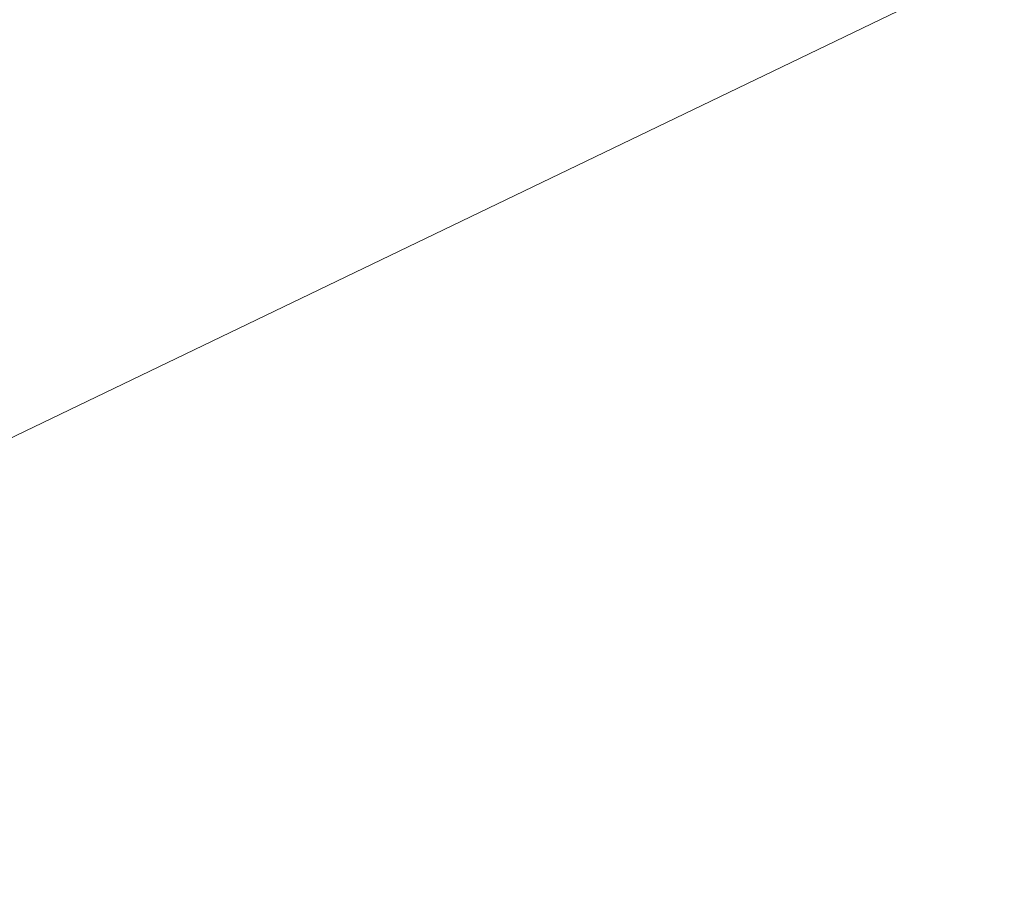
# Model space of a CAD drawing. Header units: millimetres. Extents: x 162876 to 168130, y 402614 to 405602.
# Tile 411 of 656: x 165484.47 to 165484.705, y 403900.487 to 403900.698. Entities that reach past the tile are written whole.
import ezdxf

# ---------------------------------------------------------------- set-up
doc = ezdxf.new("R2010")
doc.units = ezdxf.units.MM
doc.layers.add('X-CA190022.004-UO-KAD_Percelen$0$B-WE-KG-GRENS_PERCEEL-GV', color=150, linetype='Continuous', lineweight=9)
doc.layers.add('X-CA190022.004-UO-OPB_Opbreek_v0.1$0$V-WE-VH-VERHARDING_TEGEL-A-200', color=252, linetype='Continuous', lineweight=18)
doc.layers.add('X-CA190022.004-UO-OPB_Opbreek_v0.1$0$V-WE-VH-VERHARDING_ASFALT-A-200 DEKLAAG FREZEN', color=32, linetype='Continuous', lineweight=18, transparency=0.5)

msp = doc.modelspace()

# ---------------------------------------------------------------- hatches: boundary and pattern name
at = {"layer": 'X-CA190022.004-UO-OPB_Opbreek_v0.1$0$V-WE-VH-VERHARDING_ASFALT-A-200 DEKLAAG FREZEN'}
h = msp.add_hatch(dxfattribs=at)
h.set_pattern_fill('AVH-ASFALT', color=256, scale=0.5, pattern_type=2)
h.set_pattern_definition([(60, (0, 0), (-0.4330127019, 0.25), []), (120, (0, 0), (-0.4330127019, -0.25), [])])
h.paths.add_polyline_path([(165509.78164, 403931.39003), (165512.25764, 403933.86503), (165509.6084, 403936.19285), (165509.27892, 403935.85379), (165480.23664, 403905.16803, 0.008697), (165475.24665, 403899.70227), (165477.82145, 403897.43244, -0.008776), (165479.15414, 403898.87403), (165480.27364, 403900.06203), (165495.02764, 403915.72603)])
at = {"layer": 'X-CA190022.004-UO-OPB_Opbreek_v0.1$0$V-WE-VH-VERHARDING_TEGEL-A-200'}
h = msp.add_hatch(dxfattribs=at)
h.set_pattern_fill('AVH-TEGEL_300X300_HALFST-SO', color=256, scale=2, pattern_type=2)
h.set_pattern_definition([(0, (0, 0), (0.6, 0.3), [0.6, -0.6]), (90, (0, 0), (-0.6, 4e-17), [])])
edge = h.paths.add_edge_path()
edge.add_line((165468.51054, 403879.87953), (165470.31232, 403879.37847))
edge.add_line((165470.31232, 403879.37847), (165470.3534, 403879.57893))
edge.add_arc((165621.53471, 403843.81993), 155.35281, 166.2628531, 166.6923715, ccw=False)
edge.add_arc((165501.66923, 403873.13001), 31.95583, 144.719179, 166.276236, ccw=False)
edge.add_arc((165508.15829, 403869.43146), 39.39602, 137.846814, 145.779077, ccw=False)
edge.add_line((165478.95193, 403895.87072), (165480.04535, 403897.03017))
edge.add_line((165480.04535, 403897.03017), (165509.51568, 403928.28851))
edge.add_line((165509.51568, 403928.28851), (165514.01797, 403932.91087))
edge.add_arc((165515.30174, 403931.40494), 1.97886, 52.13781, 130.44674, ccw=False)
edge.add_line((165516.51629, 403932.96723), (165517.00655, 403932.53436))
edge.add_line((165517.00655, 403932.53436), (165524.0861, 403926.28353))
edge.add_line((165524.0861, 403926.28353), (165525.34615, 403927.72424))
edge.add_line((165525.34615, 403927.72424), (165518.02681, 403934.16222))
edge.add_arc((165515.30112, 403931.48056), 3.82371, 44.53348, 128.01372)
edge.add_line((165512.94629, 403934.49312), (165512.2257, 403933.76556))
edge.add_line((165512.2257, 403933.76556), (165509.75041, 403931.29127))
edge.add_line((165509.75041, 403931.29127), (165480.24323, 403899.96415))
edge.add_line((165480.24323, 403899.96415), (165478.00497, 403897.58893))
edge.add_arc((165523.17964, 403857.29249), 60.53556, 138.2665917, 144.3671748)
edge.add_arc((165502.04626, 403872.99973), 34.21119, 145.127978, 166.390148)
edge.add_arc((165598.90477, 403848.73096), 134.06299, 166.0501152, 166.5649618)

# ---------------------------------------------------------------- linework, layer by layer
at = {"layer": 'X-CA190022.004-UO-KAD_Percelen$0$B-WE-KG-GRENS_PERCEEL-GV', "flags": 128}
msp.add_lwpolyline([(165206.02, 403764.38), (165414.648, 403867.011), (165488.008, 403902.301), (165500.095, 403908.046), (165516.162, 403915.666), (165529.8, 403922.245), (165525.447, 403925.461), (165439.548, 403884.215), (165377.01, 403853.973), (165312.395, 403823.042), (165261.19, 403798.093), (165219.371, 403778.022), (165203.794, 403770.499)], close=True, dxfattribs=at)
msp.add_lwpolyline([(165497.474, 403741.197), (165497.667, 403757.082), (165501.252, 403778.269), (165482.14, 403813.619), (165476.531, 403838.4), (165471.394, 403861.093), (165490.886, 403870.6), (165502.278, 403876.156), (165512.515, 403881.147), (165488.008, 403902.301), (165414.648, 403867.011), (165432.29, 403842.158), (165433.171, 403842.55), (165456.543, 403853.918), (165459.871, 403852.29), (165465.213, 403828.507), (165469.095, 403811.313), (165472.909, 403794.011), (165474.352, 403787.415), (165476.721, 403776.593), (165481.531, 403755.119), (165484.652, 403736.3)], dxfattribs=at)

doc.saveas('drawing.dxf')
